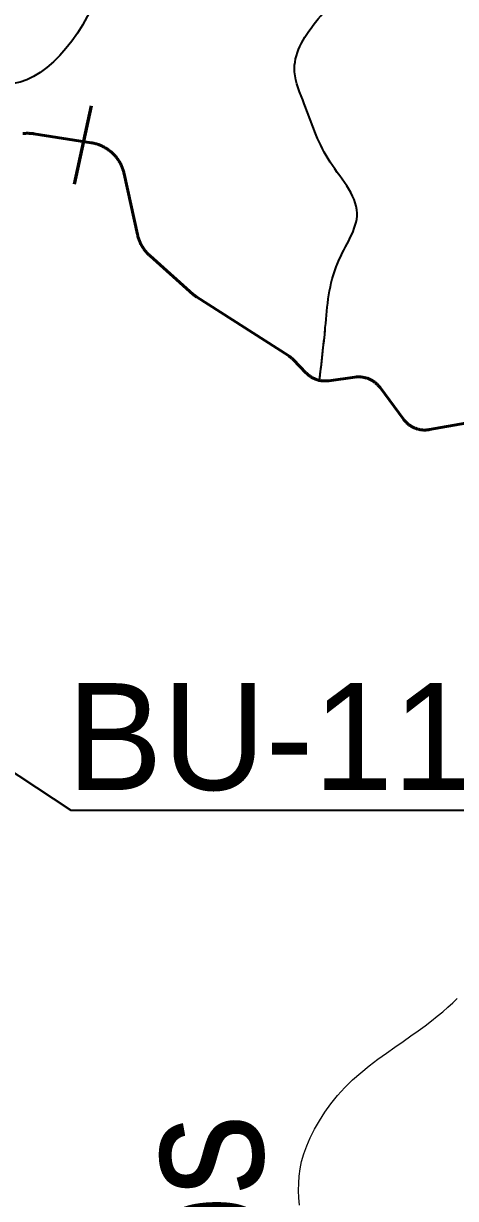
# Model space of a CAD drawing. Extents: x 553962 to 842807, y 8883888 to 9032388.
# Drawn here: x 706679 to 708294, y 8955360 to 8959758 of the extents above; entities that cross this region are included whole.
import ezdxf
from ezdxf.enums import TextEntityAlignment as Align

# ---------------------------------------------------------------- set-up
doc = ezdxf.new("R2010")
doc.units = 0
doc.header["$LTSCALE"] = 150
for name, color, linetype, lineweight in [('20', 7, 'Continuous', 35), ('24', 7, 'Continuous', 25), ('40', 7, 'Continuous', 60), ('60', 7, 'Continuous', 53)]:
    doc.layers.add(name, color=color, linetype=linetype, lineweight=lineweight)
doc.layers.add('49', color=7, linetype='Continuous')

msp = doc.modelspace()

# ---------------------------------------------------------------- linework, layer by layer
at = {"layer": '20'}
for points in [[(706676, 8959345.9), (706679.4, 8959346.2), (706682.9, 8959346.5), (706686.3, 8959346.8), (706689.8, 8959346.9), (706693.2, 8959347), (706696.7, 8959346.9), (706700.2, 8959346.8), (706703.6, 8959346.7), (706707.1, 8959346.4), (706710.5, 8959346.1), (706714, 8959345.7), (706717.4, 8959345.2), (706931.8, 8959311.5), (706935.1, 8959311), (706938.5, 8959310.3), (706941.8, 8959309.6), (706945.2, 8959308.8), (706948.6, 8959307.9), (706951.9, 8959307), (706955.2, 8959305.9), (706958.5, 8959304.8), (706961.7, 8959303.6), (706965, 8959302.3), (706968.1, 8959301), (706971.3, 8959299.6), (706974.4, 8959298.1), (706977.5, 8959296.5), (706980.6, 8959294.9), (706983.6, 8959293.2), (706986.6, 8959291.4), (706989.5, 8959289.6), (706992.4, 8959287.7), (706995.3, 8959285.7), (706998.1, 8959283.7), (707000.8, 8959281.6), (707003.5, 8959279.4), (707006.2, 8959277.2), (707008.8, 8959274.9), (707011.3, 8959272.6), (707013.8, 8959270.2), (707016.3, 8959267.7), (707018.7, 8959265.2), (707021, 8959262.6), (707023.2, 8959260), (707025.4, 8959257.3), (707027.6, 8959254.6), (707029.7, 8959251.8), (707031.7, 8959249), (707033.6, 8959246.2)], [(707033.6, 8959246.2), (707035.5, 8959243.2), (707037.3, 8959240.3), (707039, 8959237.3), (707040.7, 8959234.3), (707042.3, 8959231.2), (707043.8, 8959228.1), (707045.3, 8959224.9), (707046.7, 8959221.8), (707048, 8959218.6), (707049.2, 8959215.3), (707050.4, 8959212.1), (707051.5, 8959208.8), (707052.5, 8959205.5), (707053.4, 8959202.1), (707054.3, 8959198.8), (707055.1, 8959195.4), (707104.8, 8958968), (707105, 8958967.2), (707105.7, 8958963.9), (707106.6, 8958960.5), (707107.6, 8958957.2), (707108.6, 8958953.9), (707109.7, 8958950.6), (707110.9, 8958947.3), (707112.1, 8958944.1), (707113.5, 8958940.9), (707114.9, 8958937.7), (707116.3, 8958934.6), (707117.9, 8958931.5), (707119.5, 8958928.4), (707121.2, 8958925.4), (707123, 8958922.4), (707124.8, 8958919.5), (707126.7, 8958916.6), (707128.6, 8958913.7), (707130.7, 8958910.9), (707132.7, 8958908.2), (707134.9, 8958905.4), (707137.1, 8958902.8), (707139.4, 8958900.2), (707141.7, 8958897.6), (707144.1, 8958895.1), (707146.6, 8958892.7), (707149.1, 8958890.3), (707151.6, 8958887.9), (707313.4, 8958744.1), (707314.6, 8958743), (707316.7, 8958741.2), (707318.9, 8958739.5), (707321.2, 8958737.8), (707323.5, 8958736.1), (707325.9, 8958734.6), (707670.3, 8958513.9), (707671.3, 8958513.2), (707673.6, 8958511.7), (707675.9, 8958510), (707678.2, 8958508.3), (707680.3, 8958506.5), (707682.5, 8958504.7), (707684.6, 8958502.8), (707686.6, 8958500.8), (707688.6, 8958498.8), (707734.3, 8958451), (707735.1, 8958450.2), (707737.1, 8958448.2), (707739.2, 8958446.2), (707741.3, 8958444.4), (707743.4, 8958442.6), (707745.7, 8958440.8), (707747.9, 8958439.1), (707750.2, 8958437.5), (707752.6, 8958435.9), (707755, 8958434.4), (707757.4, 8958433), (707759.9, 8958431.6), (707762.4, 8958430.3), (707765, 8958429.1), (707767.6, 8958428), (707770.2, 8958426.9), (707772.8, 8958425.9), (707775.5, 8958425), (707778.2, 8958424.2), (707780.9, 8958423.4), (707783.7, 8958422.7), (707784.8, 8958422.5)]]:
    msp.add_lwpolyline(points, dxfattribs=at)
for points in [[(707785.7, 8958421.9), (707807.3, 8958620.1), (707853.7, 8958862.3), (707926.3, 8959048), (707817.4, 8959251.8), (707728.6, 8959457.7), (707692.3, 8959577.6), (707771, 8959763.2), (707879.9, 8959953), (707799.2, 8960068), (707587.5, 8960110.4), (707436.2, 8960113.4), (707366.6, 8960192.1), (707106.4, 8960210.3), (706947, 8959848.7), (706593, 8959535.3), (706275.3, 8959830.5), (705866.9, 8959866.8), (705336, 8960039.4), (705068.2, 8960062.1), (704827.7, 8960062.1), (704575.8, 8960075.7), (704575.8, 8959789.6), (704509.1, 8959534.9), (704478, 8959459.4), (704375.9, 8959250.6), (704287.1, 8959086.2), (704518, 8958761.8), (704695.6, 8958539.7), (704985.5, 8958091.4)], [(707785.1, 8958416.3), (707807.3, 8958620.1), (707853.7, 8958862.3), (707926.3, 8959048), (707817.4, 8959251.8), (707728.6, 8959457.7), (707692.3, 8959577.6), (707771, 8959763.2), (707879.9, 8959953), (707799.2, 8960068), (707587.5, 8960110.4), (707436.2, 8960113.4), (707366.6, 8960192.1), (707106.4, 8960210.3), (706947, 8959848.7), (706593, 8959535.3), (706275.3, 8959830.5), (705866.9, 8959866.8), (705336, 8960039.4), (705068.2, 8960062.1), (704827.7, 8960062.1), (704575.8, 8960075.7), (704575.8, 8959789.6), (704509.1, 8959534.9), (704478, 8959459.4), (704375.9, 8959250.6), (704287.1, 8959086.2), (704518, 8958761.8), (704695.6, 8958539.7), (704988.6, 8958086.5)]]:
    msp.add_spline(points, degree=3, dxfattribs=at)
at = {"layer": '24'}
msp.add_lwpolyline([(707711.3, 8955335.1), (707708.8, 8955363.1), (707707.5, 8955390.3), (707707.6, 8955417.1), (707709.3, 8955443.8), (707713, 8955470.7), (707718.8, 8955498.4), (707727, 8955527), (707737.7, 8955556.9), (707751, 8955587.8), (707766.7, 8955619.4), (707784.9, 8955651.3), (707805.4, 8955683.3), (707828.1, 8955714.8), (707853.1, 8955745.7), (707880.1, 8955775.4), (707909.2, 8955803.8), (707939.8, 8955830.8), (707971.5, 8955856.6), (708003.7, 8955881.1), (708035.9, 8955904.5), (708067.7, 8955926.8), (708098.4, 8955948.1), (708127.7, 8955968.5), (708155, 8955988), (708180.5, 8956006.7), (708204.2, 8956024.7), (708226.2, 8956042.2), (708246.8, 8956059.2), (708265.9, 8956075.9), (708283.8, 8956092.2), (708300.4, 8956108.5)], dxfattribs=at)
at = {"layer": '40'}
msp.add_line((706868.8, 8959156.6), (706932.7, 8959449.8), dxfattribs=at)
at = {"layer": '40', "lineweight": 35}
msp.add_lwpolyline([(705951.5, 8957409.5), (706855.4, 8956813.9), (708751.3, 8956813.9)], dxfattribs=at)
at = {"layer": '60'}
for points in [[(707033.6, 8959246.2), (707031.7, 8959249), (707029.7, 8959251.8), (707027.6, 8959254.6), (707025.4, 8959257.3), (707023.2, 8959260), (707021, 8959262.6), (707018.7, 8959265.2), (707016.3, 8959267.7), (707013.8, 8959270.2), (707011.3, 8959272.6), (707008.8, 8959274.9), (707006.2, 8959277.2), (707003.5, 8959279.4), (707000.8, 8959281.6), (706998.1, 8959283.7), (706995.3, 8959285.7), (706992.4, 8959287.7), (706989.5, 8959289.6), (706986.6, 8959291.4), (706983.6, 8959293.2), (706980.6, 8959294.9), (706977.5, 8959296.5), (706974.4, 8959298.1), (706971.3, 8959299.6), (706968.1, 8959301), (706965, 8959302.3), (706961.7, 8959303.6), (706958.5, 8959304.8), (706955.2, 8959305.9), (706951.9, 8959307), (706948.6, 8959307.9), (706945.2, 8959308.8), (706941.8, 8959309.6), (706938.5, 8959310.3), (706935.1, 8959311), (706931.8, 8959311.5), (706717.4, 8959345.2), (706714, 8959345.7), (706710.5, 8959346.1), (706707.1, 8959346.4), (706703.6, 8959346.7), (706700.2, 8959346.8), (706696.7, 8959346.9), (706693.2, 8959347), (706689.8, 8959346.9), (706686.3, 8959346.8), (706682.9, 8959346.5), (706679.4, 8959346.2), (706676, 8959345.9)], [(707922.8, 8958435), (707920, 8958434.7), (707918.2, 8958434.5), (707820.2, 8958421), (707817.4, 8958420.7), (707814.6, 8958420.4), (707811.8, 8958420.2), (707808.9, 8958420.1), (707806.1, 8958420.1), (707803.3, 8958420.1), (707800.5, 8958420.3), (707797.6, 8958420.5), (707794.8, 8958420.8), (707792, 8958421.1), (707789.2, 8958421.6), (707786.5, 8958422.1), (707783.7, 8958422.7), (707780.9, 8958423.4), (707778.2, 8958424.2), (707775.5, 8958425), (707772.8, 8958425.9), (707770.2, 8958426.9), (707767.6, 8958428), (707765, 8958429.1), (707762.4, 8958430.3), (707759.9, 8958431.6), (707757.4, 8958433), (707755, 8958434.4), (707752.6, 8958435.9), (707750.2, 8958437.5), (707747.9, 8958439.1), (707745.7, 8958440.8), (707743.4, 8958442.6), (707741.3, 8958444.4), (707739.2, 8958446.2), (707737.1, 8958448.2), (707735.1, 8958450.2), (707734.3, 8958451), (707688.6, 8958498.8), (707686.6, 8958500.8), (707684.6, 8958502.8), (707682.5, 8958504.7), (707680.3, 8958506.5), (707678.2, 8958508.3), (707675.9, 8958510), (707673.6, 8958511.7), (707671.3, 8958513.2), (707670.3, 8958513.9), (707325.9, 8958734.6), (707323.5, 8958736.1), (707321.2, 8958737.8), (707318.9, 8958739.5), (707316.7, 8958741.2), (707314.6, 8958743), (707313.4, 8958744.1), (707151.6, 8958887.9), (707149.1, 8958890.3), (707146.6, 8958892.7), (707144.1, 8958895.1), (707141.7, 8958897.6), (707139.4, 8958900.2), (707137.1, 8958902.8), (707134.9, 8958905.4), (707132.7, 8958908.2), (707130.7, 8958910.9), (707128.6, 8958913.7), (707126.7, 8958916.6), (707124.8, 8958919.5), (707123, 8958922.4), (707121.2, 8958925.4), (707119.5, 8958928.4), (707117.9, 8958931.5), (707116.3, 8958934.6), (707114.9, 8958937.7), (707113.5, 8958940.9), (707112.1, 8958944.1), (707110.9, 8958947.3), (707109.7, 8958950.6), (707108.6, 8958953.9), (707107.6, 8958957.2), (707106.6, 8958960.5), (707105.7, 8958963.9), (707105, 8958967.2), (707104.8, 8958968), (707055.1, 8959195.4), (707054.3, 8959198.8), (707053.4, 8959202.1), (707052.5, 8959205.5), (707051.5, 8959208.8), (707050.4, 8959212.1), (707049.2, 8959215.3), (707048, 8959218.6), (707046.7, 8959221.8), (707045.3, 8959224.9), (707043.8, 8959228.1), (707042.3, 8959231.2), (707040.7, 8959234.3), (707039, 8959237.3), (707037.3, 8959240.3), (707035.5, 8959243.2), (707033.6, 8959246.2)], [(708444.6, 8958281.5), (708197.4, 8958237.8), (708194.6, 8958237.3), (708191.8, 8958237), (708189, 8958236.7), (708186.1, 8958236.5), (708183.3, 8958236.3), (708180.5, 8958236.3), (708177.7, 8958236.3), (708174.8, 8958236.4), (708172, 8958236.6), (708169.2, 8958236.8), (708166.4, 8958237.2), (708163.6, 8958237.6), (708160.8, 8958238.1), (708158, 8958238.7), (708155.3, 8958239.3), (708152.6, 8958240.1), (708149.8, 8958240.9), (708147.2, 8958241.8), (708144.5, 8958242.8), (708141.9, 8958243.8), (708139.3, 8958244.9), (708136.7, 8958246.1), (708134.2, 8958247.3), (708131.7, 8958248.7), (708129.2, 8958250.1), (708126.8, 8958251.6), (708124.4, 8958253.1), (708122.1, 8958254.7), (708119.8, 8958256.4), (708117.6, 8958258.1), (708115.4, 8958259.9), (708113.3, 8958261.8), (708111.2, 8958263.7), (708109.2, 8958265.6), (708107.2, 8958267.7), (708105.3, 8958269.8), (708103.4, 8958271.9), (708101.6, 8958274.1), (708099.9, 8958276.3), (708099.6, 8958276.8), (708011.8, 8958395.4), (708010.1, 8958397.6), (708008.3, 8958399.8), (708006.5, 8958401.9), (708004.6, 8958404), (708002.6, 8958406), (708000.6, 8958408), (707998.5, 8958409.9), (707996.3, 8958411.8), (707994.2, 8958413.6), (707991.9, 8958415.3), (707989.6, 8958417), (707987.3, 8958418.6), (707984.9, 8958420.1), (707982.5, 8958421.6), (707980.1, 8958423), (707977.6, 8958424.3), (707975, 8958425.6), (707972.5, 8958426.8), (707969.8, 8958427.9), (707967.2, 8958428.9), (707964.6, 8958429.9), (707961.9, 8958430.8), (707959.2, 8958431.6), (707956.4, 8958432.3), (707953.7, 8958433), (707950.9, 8958433.6), (707948.1, 8958434.1), (707945.3, 8958434.5), (707942.5, 8958434.8), (707939.7, 8958435.1), (707936.9, 8958435.3), (707934.1, 8958435.4), (707931.2, 8958435.4), (707928.4, 8958435.3), (707925.6, 8958435.2), (707922.8, 8958435)]]:
    msp.add_lwpolyline(points, dxfattribs=at)

# ---------------------------------------------------------------- texts
at = {"layer": '40'}
msp.add_text('BU-116', height=400, dxfattribs=at).set_placement((706841.5, 8956889.1))
at = {"layer": '49', "width": 0.9}
msp.add_text('Rio Dois Riachos', height=500, rotation=91.671, dxfattribs=at).set_placement((707637.1, 8953371.6), align=Align.CENTER)

doc.saveas('drawing.dxf')
